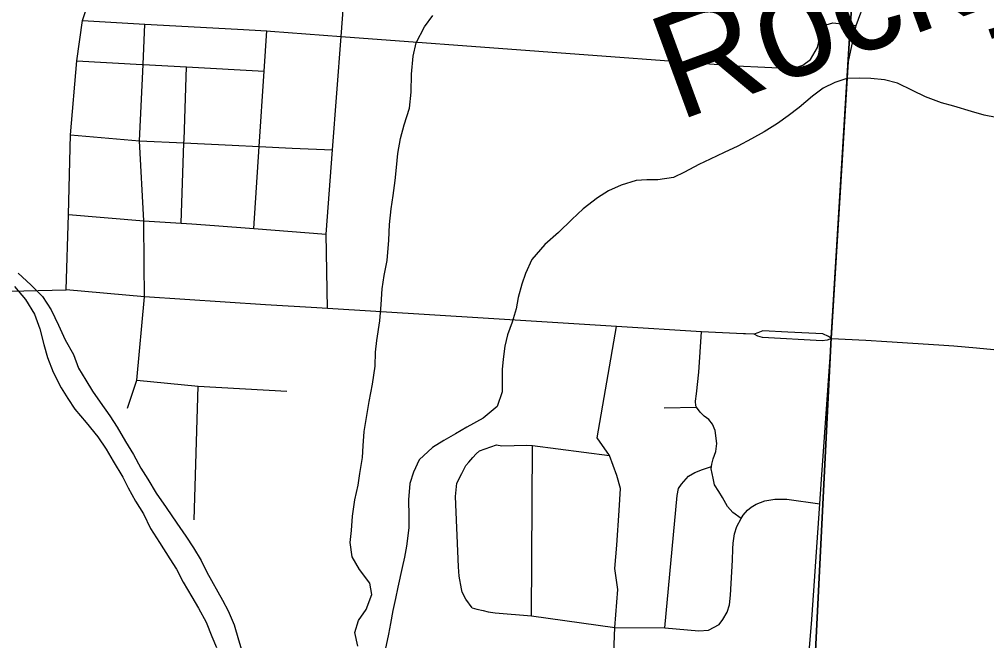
# Model space of a CAD drawing. Extents: x 208586767.6 to 208586821.4, y -134301046.9 to -134301022.9.
# Drawn here: x 208586779.791 to 208586780.668, y -134301029.88 to -134301029.317 of the extents above; entities that cross this region are included whole.
import ezdxf

# ---------------------------------------------------------------- set-up
doc = ezdxf.new("R2010")
doc.units = 0
for name, color, linetype in [('GM_X_City_Street', 7, 'Continuous'), ('GM_X_Corporation', 7, 'Continuous'), ('GM_X_County_Road', 7, 'Continuous'), ('GM_X_Major_River', 7, 'Continuous'), ('GM_X_Minor_River', 7, 'Continuous'), ('GM_X_Minor_River_Text', 7, 'Continuous'), ('GM_X_State_Route', 7, 'Continuous'), ('GM_X_US_Route', 7, 'Continuous')]:
    doc.layers.add(name, color=color, linetype=linetype)

msp = doc.modelspace()

# ---------------------------------------------------------------- linework, layer by layer
at = {"layer": 'GM_X_City_Street'}
for p, q in [((208586780.52997, -134301029.55671), (208586780.53718, -134301029.43921)), ((208586779.90422, -134301029.56814), (208586779.90389, -134301029.53858)), ((208586780.52696, -134301029.60567), (208586780.52997, -134301029.55671)), ((208586779.9491, -134301029.77001), (208586779.95286, -134301029.64886)), ((208586780.37541, -134301029.66861), (208586780.40462, -134301029.66795)), ((208586780.25494, -134301029.85719), (208586780.2558, -134301029.70287))]:
    msp.add_line(p, q, dxfattribs=at)
for points in [[(208586780.06996, -134301029.57868), (208586780.06883, -134301029.51127), (208586780.07459, -134301029.43494), (208586780.08235, -134301029.33212), (208586780.08753, -134301029.26355), (208586780.09349, -134301029.23975), (208586780.09707, -134301029.1838)], [(208586780.53718, -134301029.43921), (208586780.54235, -134301029.355), (208586780.54932, -134301029.32221), (208586780.55369, -134301029.31084), (208586780.55601, -134301029.30591)], [(208586779.84784, -134301029.31776), (208586779.9046, -134301029.32095), (208586779.98837, -134301029.32565), (208586780.01514, -134301029.32715), (208586780.01852, -134301029.32734), (208586780.08235, -134301029.33212), (208586780.4409, -134301029.3587), (208586780.49216, -134301029.36107), (208586780.50103, -134301029.35828), (208586780.50794, -134301029.3531), (208586780.51427, -134301029.34223), (208586780.51761, -134301029.32754), (208586780.5221, -134301029.32167), (208586780.52832, -134301029.31994), (208586780.54932, -134301029.32221)], [(208586779.90389, -134301029.53858), (208586779.90345, -134301029.49916), (208586779.89974, -134301029.42682), (208586779.90292, -134301029.35752), (208586779.9046, -134301029.32095)], [(208586780.00334, -134301029.50628), (208586780.00824, -134301029.43186), (208586780.01274, -134301029.36356), (208586780.01514, -134301029.32715)], [(208586779.8428, -134301029.35422), (208586779.90194, -134301029.35747), (208586779.90292, -134301029.35752), (208586779.94227, -134301029.35968), (208586780.01274, -134301029.36356)], [(208586779.93751, -134301029.50128), (208586779.93995, -134301029.42869), (208586779.94004, -134301029.42577), (208586779.94227, -134301029.35968)], [(208586779.8372, -134301029.42123), (208586779.89974, -134301029.42682), (208586779.93995, -134301029.42869), (208586779.98351, -134301029.43071), (208586780.00824, -134301029.43186)], [(208586780.00824, -134301029.43186), (208586780.03816, -134301029.43324), (208586780.07459, -134301029.43494)], [(208586779.83518, -134301029.49351), (208586779.90345, -134301029.49916), (208586779.93751, -134301029.50128), (208586779.94693, -134301029.502)], [(208586779.94693, -134301029.502), (208586779.96767, -134301029.50357), (208586780.00334, -134301029.50628), (208586780.06883, -134301029.51127)], [(208586779.88876, -134301029.6688), (208586779.89732, -134301029.64344), (208586779.90422, -134301029.56814)], [(208586780.32852, -134301029.92232), (208586780.33068, -134301029.86769), (208586780.33338, -134301029.83308), (208586780.33068, -134301029.81415), (208586780.3323, -134301029.79306), (208586780.33447, -134301029.7617), (208586780.33555, -134301029.74169), (208586780.3323, -134301029.7298), (208586780.32581, -134301029.71195), (208586780.31462, -134301029.69584), (208586780.33199, -134301029.59487)], [(208586780.44508, -134301029.76878), (208586780.43761, -134301029.76334), (208586780.43279, -134301029.75794), (208586780.42802, -134301029.7499), (208586780.42471, -134301029.74454), (208586780.42104, -134301029.73841), (208586780.41965, -134301029.73232), (208586780.41791, -134301029.72396), (208586780.41817, -134301029.72167), (208586780.41837, -134301029.7198), (208586780.4196, -134301029.7149), (208586780.42227, -134301029.70829), (208586780.42291, -134301029.70095), (208586780.42162, -134301029.68918), (208586780.41909, -134301029.68345), (208586780.41576, -134301029.67923), (208586780.41165, -134301029.67612), (208586780.40793, -134301029.67264), (208586780.40462, -134301029.66795), (208586780.40387, -134301029.66688), (208586780.40357, -134301029.66271), (208586780.40447, -134301029.65591), (208586780.40675, -134301029.63626), (208586780.40903, -134301029.59964)], [(208586779.89732, -134301029.64344), (208586779.95286, -134301029.64886), (208586780.03332, -134301029.65344)], [(208586780.19195, -134301029.72796), (208586780.19551, -134301029.72084), (208586780.19822, -134301029.71786), (208586780.20171, -134301029.71376), (208586780.2048, -134301029.71041), (208586780.2079, -134301029.70744), (208586780.21286, -134301029.70564), (208586780.2182, -134301029.70385), (208586780.22316, -134301029.70205), (208586780.22807, -134301029.7029), (208586780.25044, -134301029.70257), (208586780.2558, -134301029.70287), (208586780.32581, -134301029.71195)], [(208586780.20132, -134301029.84971), (208586780.19541, -134301029.84202), (208586780.19212, -134301029.83552), (208586780.19142, -134301029.83248), (208586780.18937, -134301029.82108), (208586780.18878, -134301029.81273), (208586780.18624, -134301029.74906), (208586780.18723, -134301029.73696), (208586780.19195, -134301029.72796)], [(208586780.37602, -134301029.86795), (208586780.38713, -134301029.74798), (208586780.38839, -134301029.74157), (208586780.39111, -134301029.73784), (208586780.39732, -134301029.73038), (208586780.40307, -134301029.72708), (208586780.40994, -134301029.72456), (208586780.41817, -134301029.72167)], [(208586780.20132, -134301029.84971), (208586780.20546, -134301029.85092), (208586780.21112, -134301029.85216), (208586780.21565, -134301029.85339), (208586780.22208, -134301029.85427), (208586780.25494, -134301029.85719), (208586780.33068, -134301029.86769), (208586780.37602, -134301029.86795), (208586780.4067, -134301029.87068), (208586780.41543, -134301029.87009), (208586780.425, -134301029.86497), (208586780.4285, -134301029.8605), (208586780.43255, -134301029.85359), (208586780.43446, -134301029.84697), (208586780.43538, -134301029.83828), (208586780.43714, -134301029.8065), (208586780.43768, -134301029.79642), (208586780.43782, -134301029.79137), (208586780.43912, -134301029.78268), (208586780.44108, -134301029.77626), (208586780.44508, -134301029.76878), (208586780.44697, -134301029.76584), (208586780.45092, -134301029.76132), (208586780.45423, -134301029.75848), (208586780.4586, -134301029.75579), (208586780.46662, -134301029.75291), (208586780.47552, -134301029.75133), (208586780.48635, -134301029.7514), (208586780.51648, -134301029.75552)]]:
    msp.add_lwpolyline(points, dxfattribs=at)
at = {"layer": 'GM_X_Corporation'}
for points in [[(208586778.02826, -134301026.87222), (208586778.02826, -134301030.84072), (208586780.45606, -134301030.84072), (208586780.46226, -134301030.73232), (208586780.4715, -134301030.56429), (208586780.4725, -134301030.5433), (208586780.47482, -134301030.49456), (208586780.47836, -134301030.43953), (208586780.48165, -134301030.41091), (208586780.49647, -134301030.208), (208586780.51007, -134301029.93716), (208586780.52674, -134301029.60513), (208586780.54433, -134301029.31871), (208586780.54744, -134301029.28003), (208586780.55021, -134301029.2296), (208586780.55566, -134301029.13188), (208586780.5628, -134301029.05207), (208586780.56784, -134301028.98117), (208586780.57226, -134301028.915), (208586780.57856, -134301028.81386), (208586780.60576, -134301028.40742)], [(208586780.60576, -134301028.40742), (208586780.57856, -134301028.81386), (208586780.57226, -134301028.915), (208586780.56784, -134301028.98117), (208586780.5628, -134301029.05207), (208586780.55566, -134301029.13188), (208586780.55021, -134301029.2296), (208586780.54744, -134301029.28003), (208586780.54433, -134301029.31871), (208586780.52674, -134301029.60513), (208586780.51007, -134301029.93716), (208586780.49647, -134301030.208), (208586780.48165, -134301030.41091), (208586780.47836, -134301030.43953), (208586780.47482, -134301030.49456), (208586780.4725, -134301030.5433), (208586780.4715, -134301030.56429), (208586780.46226, -134301030.73232), (208586780.45606, -134301030.84072), (208586784.82826, -134301030.84072)]]:
    msp.add_lwpolyline(points, dxfattribs=at)
at = {"layer": 'GM_X_County_Road'}
for points in [[(208586780.52696, -134301029.60567), (208586780.55813, -134301029.60717), (208586780.5772, -134301029.60841)], [(208586780.5772, -134301029.60841), (208586780.62438, -134301029.61148), (208586780.63781, -134301029.61257)], [(208586780.63781, -134301029.61257), (208586780.65847, -134301029.61425), (208586780.68064, -134301029.61637), (208586780.73883, -134301029.62042)]]:
    msp.add_lwpolyline(points, dxfattribs=at)
at = {"layer": 'GM_X_Major_River'}
for points in [[(208586779.78969, -134301029.54653), (208586779.80102, -134301029.55722), (208586779.81158, -134301029.5679), (208586779.81949, -134301029.5797), (208586779.82625, -134301029.59378), (208586779.83225, -134301029.6071), (208586779.83977, -134301029.62042)], [(208586779.78621, -134301029.55867), (208586779.7964, -134301029.57048), (208586779.8043, -134301029.58381), (208586779.80916, -134301029.59712), (208586779.81289, -134301029.61118), (208586779.81624, -134301029.62297), (208586779.82149, -134301029.63628), (208586779.82863, -134301029.65036), (208586779.83465, -134301029.66026), (208586779.84105, -134301029.66978), (208586779.85123, -134301029.68197), (208586779.86179, -134301029.69493), (208586779.86932, -134301029.70597), (208586779.87571, -134301029.71701), (208586779.88437, -134301029.73148), (208586779.88925, -134301029.74099), (208586779.89602, -134301029.75317), (208586779.90317, -134301029.76459), (208586779.90955, -134301029.77791), (208586779.91784, -134301029.79047), (208586779.92725, -134301029.80532), (208586779.93327, -134301029.81484), (208586779.93928, -134301029.82664), (208586779.94718, -134301029.83996), (208586779.9532, -134301029.85024), (208586779.95996, -134301029.8628), (208586779.96521, -134301029.87573), (208586779.96934, -134301029.88562)], [(208586779.83977, -134301029.62042), (208586779.84427, -134301029.63259), (208586779.85104, -134301029.64363), (208586779.85706, -134301029.65353), (208586779.86384, -134301029.66343), (208586779.87288, -134301029.676), (208586779.87928, -134301029.68628), (208586779.8868, -134301029.69922), (208586779.89433, -134301029.71102), (208586779.90072, -134301029.7232), (208586779.90712, -134301029.7331), (208586779.91464, -134301029.74604), (208586779.92368, -134301029.75899), (208586779.93347, -134301029.77308), (208586779.94176, -134301029.78489), (208586779.94853, -134301029.79555), (208586779.95568, -134301029.80697), (208586779.96056, -134301029.81762), (208586779.97485, -134301029.84275), (208586779.98012, -134301029.85264), (208586779.98537, -134301029.86519), (208586779.98947, -134301029.87888), (208586779.99246, -134301029.88876)]]:
    msp.add_lwpolyline(points, dxfattribs=at)
at = {"layer": 'GM_X_Minor_River'}
for points in [[(208586780.09758, -134301029.8844), (208586780.09499, -134301029.87224), (208586780.0981, -134301029.86126), (208586780.10499, -134301029.85143), (208586780.11039, -134301029.8378), (208586780.10856, -134301029.82755), (208586780.09915, -134301029.81497), (208586780.09239, -134301029.80354), (208586780.09057, -134301029.79063), (208586780.09178, -134301029.77963), (208586780.09262, -134301029.76673), (208586780.09498, -134301029.75195), (208586780.09773, -134301029.73868), (208586780.09931, -134301029.72807), (208586780.10168, -134301029.71366), (208586780.1025, -134301029.70304), (208586780.10334, -134301029.69014), (208586780.10532, -134301029.67725), (208586780.10769, -134301029.66285), (208586780.11082, -134301029.64731), (208586780.1132, -134301029.631), (208586780.11366, -134301029.61811), (208586780.11486, -134301029.60749), (208586780.11763, -134301029.58967), (208586780.11886, -134301029.57488), (208586780.11971, -134301029.56084), (208586780.1213, -134301029.54871), (208586780.12404, -134301029.53506), (208586780.12567, -134301029.51686), (208586780.12614, -134301029.50244), (208586780.12775, -134301029.48841), (208586780.12972, -134301029.47628), (208586780.13133, -134301029.46263), (208586780.13254, -134301029.45087), (208586780.13376, -134301029.43835), (208586780.13612, -134301029.42471), (208586780.13961, -134301029.4122), (208586780.14426, -134301029.39705), (208586780.14587, -134301029.38264), (208586780.14635, -134301029.36633), (208586780.14759, -134301029.35002), (208586780.15032, -134301029.33789), (208586780.158, -134301029.32352), (208586780.16566, -134301029.31331)], [(208586780.6763, -134301029.40551), (208586780.66531, -134301029.40354), (208586780.65394, -134301029.40006), (208586780.63803, -134301029.39541), (208586780.62667, -134301029.39231), (208586780.61228, -134301029.38691), (208586780.60055, -134301029.38115), (208586780.58693, -134301029.37462), (208586780.57518, -134301029.37151), (208586780.56266, -134301029.3703), (208586780.55204, -134301029.36986), (208586780.54103, -134301029.37018), (208586780.53, -134301029.3739), (208586780.51934, -134301029.37915), (208586780.50981, -134301029.38631), (208586780.4976, -134301029.39648), (208586780.48769, -134301029.40401), (208586780.47816, -134301029.41117), (208586780.46596, -134301029.41868), (208586780.45454, -134301029.42507), (208586780.44197, -134301029.43145), (208586780.42979, -134301029.43744), (208586780.41685, -134301029.44344), (208586780.40657, -134301029.44831), (208586780.39363, -134301029.45507), (208586780.38373, -134301029.45994), (208586780.36967, -134301029.46213), (208586780.35942, -134301029.46207), (208586780.34993, -134301029.46278), (208586780.33624, -134301029.46687), (208586780.32482, -134301029.47212), (208586780.31492, -134301029.47851), (208586780.30195, -134301029.4883), (208586780.29164, -134301029.49811), (208586780.27943, -134301029.50979), (208586780.26721, -134301029.52073), (208586780.25536, -134301029.53432), (208586780.24959, -134301029.54681), (208586780.24612, -134301029.55665), (208586780.243, -134301029.56878), (208586780.24104, -134301029.57901), (208586780.23755, -134301029.59114), (208586780.2333, -134301029.6025), (208586780.23097, -134301029.61273), (208586780.22937, -134301029.62448), (208586780.22855, -134301029.63396), (208586780.22843, -134301029.65407), (208586780.22379, -134301029.66733), (208586780.2112, -134301029.67788), (208586780.19635, -134301029.68614), (208586780.18606, -134301029.69215), (208586780.1754, -134301029.69816), (208586780.16511, -134301029.70455), (208586780.15328, -134301029.71586), (208586780.1479, -134301029.72684), (208586780.1448, -134301029.73706), (208586780.14357, -134301029.75186), (208586780.14385, -134301029.76666), (208586780.14379, -134301029.77728), (208586780.14178, -134301029.79397), (208586780.13983, -134301029.80382), (208586780.13787, -134301029.8133), (208586780.13396, -134301029.83111), (208586780.13162, -134301029.84134), (208586780.12927, -134301029.85233), (208586780.1273, -134301029.86409), (208586780.12535, -134301029.87356), (208586780.12222, -134301029.88796)]]:
    msp.add_lwpolyline(points, dxfattribs=at)
at = {"layer": 'GM_X_State_Route'}
msp.add_line((208586780.51771, -134301029.73789), (208586780.52696, -134301029.60567), dxfattribs=at)
for points in [[(208586780.06028, -134301029.57808), (208586780.01382, -134301029.57523), (208586779.90422, -134301029.56814), (208586779.83318, -134301029.56159)], [(208586780.21105, -134301029.58739), (208586780.06996, -134301029.57868), (208586780.06028, -134301029.57808)], [(208586780.44718, -134301029.6015), (208586780.40903, -134301029.59964), (208586780.33199, -134301029.59487), (208586780.21105, -134301029.58739)], [(208586780.45689, -134301029.602), (208586780.44909, -134301029.60159), (208586780.44718, -134301029.6015)], [(208586780.48742, -134301029.59999), (208586780.46487, -134301029.5988), (208586780.46008, -134301029.60062), (208586780.45689, -134301029.602)], [(208586780.52696, -134301029.60567), (208586780.52302, -134301029.60732), (208586780.51861, -134301029.6079), (208586780.46429, -134301029.60502), (208586780.46027, -134301029.60378), (208586780.45689, -134301029.602)], [(208586780.52696, -134301029.60567), (208586780.52417, -134301029.60406), (208586780.51919, -134301029.60167), (208586780.48742, -134301029.59999)], [(208586780.49527, -134301030.07265), (208586780.50292, -134301029.93718), (208586780.50914, -134301029.8604), (208586780.51648, -134301029.75552), (208586780.51771, -134301029.73789)]]:
    msp.add_lwpolyline(points, dxfattribs=at)
at = {"layer": 'GM_X_US_Route'}
for points in [[(208586779.84784, -134301029.31776), (208586779.8543, -134301029.29797), (208586779.86393, -134301029.2767), (208586779.88106, -134301029.25279), (208586779.89554, -134301029.23173), (208586779.91572, -134301029.19927), (208586779.94204, -134301029.14751), (208586779.96265, -134301029.08522), (208586779.97844, -134301029.03082), (208586779.98678, -134301028.98784), (208586780.00257, -134301028.94134), (208586780.02582, -134301028.88037), (208586780.03777, -134301028.85101), (208586780.05329, -134301028.81754), (208586780.06211, -134301028.80597), (208586780.07611, -134301028.7938)], [(208586779.83318, -134301029.56159), (208586779.83518, -134301029.49351), (208586779.8372, -134301029.42123), (208586779.8428, -134301029.35422), (208586779.84784, -134301029.31776)], [(208586779.63193, -134301029.5656), (208586779.73067, -134301029.56428), (208586779.83318, -134301029.56159)]]:
    msp.add_lwpolyline(points, dxfattribs=at)

# ---------------------------------------------------------------- texts
at = {"layer": 'GM_X_Minor_River_Text'}
msp.add_text('Rocky', height=0.094695, rotation=20.16654, dxfattribs=at).set_placement((208586780.38806, -134301029.40898))

doc.saveas('drawing.dxf')
